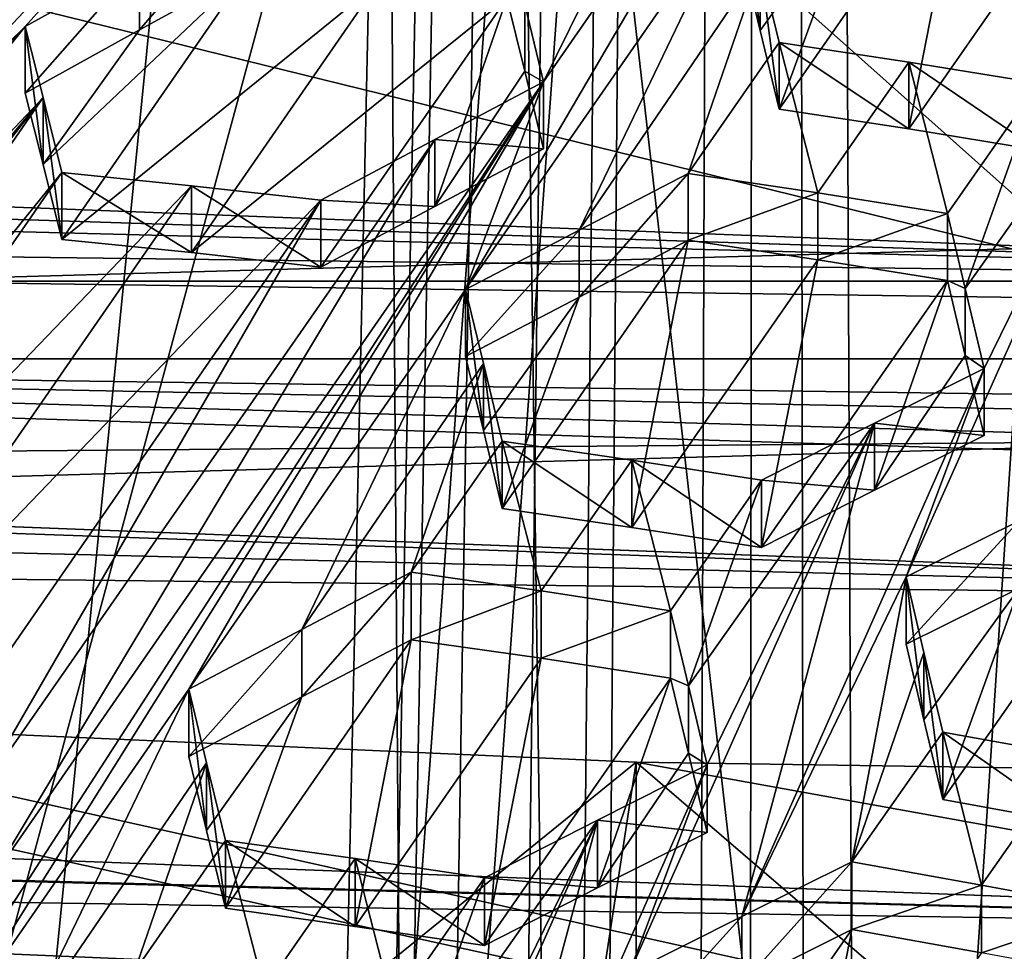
# Model space of a CAD drawing. Header units: metres. Extents: x -24 to 24, y -69 to 184.
# Tile 452 of 656: x -1.783 to -0.872, y 127.165 to 128.027. Entities that reach past the tile are written whole.
import ezdxf

# ---------------------------------------------------------------- set-up
doc = ezdxf.new("R2010")
doc.units = ezdxf.units.M
for name, color, linetype in [('1026', 7, 'CONTINUOUS'), ('1083', 7, 'CONTINUOUS'), ('1202', 7, 'CONTINUOUS'), ('1380', 7, 'CONTINUOUS'), ('1420', 7, 'CONTINUOUS'), ('1524', 7, 'CONTINUOUS'), ('1529', 7, 'CONTINUOUS'), ('1905', 7, 'CONTINUOUS'), ('2008', 7, 'CONTINUOUS'), ('2015', 7, 'CONTINUOUS'), ('2052', 7, 'CONTINUOUS'), ('2203', 7, 'CONTINUOUS'), ('2704', 7, 'CONTINUOUS'), ('2707', 7, 'CONTINUOUS'), ('2720', 7, 'CONTINUOUS'), ('2828', 7, 'CONTINUOUS'), ('2939', 7, 'CONTINUOUS'), ('3142', 7, 'CONTINUOUS'), ('3154', 7, 'CONTINUOUS'), ('3159', 7, 'CONTINUOUS'), ('3272', 7, 'CONTINUOUS'), ('3313', 7, 'CONTINUOUS'), ('3322', 7, 'CONTINUOUS'), ('3340', 7, 'CONTINUOUS'), ('3438', 7, 'CONTINUOUS'), ('3460', 7, 'CONTINUOUS'), ('3485', 7, 'CONTINUOUS'), ('3616', 7, 'CONTINUOUS'), ('3624', 7, 'CONTINUOUS'), ('3640', 7, 'CONTINUOUS'), ('367', 7, 'CONTINUOUS'), ('369', 7, 'CONTINUOUS'), ('373', 7, 'CONTINUOUS'), ('3745', 7, 'CONTINUOUS'), ('383', 7, 'CONTINUOUS'), ('3964', 2, 'CONTINUOUS'), ('417', 2, 'CONTINUOUS'), ('420', 2, 'CONTINUOUS'), ('424', 3, 'CONTINUOUS'), ('434', 7, 'CONTINUOUS'), ('475', 7, 'CONTINUOUS'), ('554', 2, 'CONTINUOUS'), ('563', 2, 'CONTINUOUS'), ('792', 7, 'CONTINUOUS'), ('839', 7, 'CONTINUOUS'), ('870', 7, 'CONTINUOUS'), ('959', 7, 'CONTINUOUS')]:
    doc.layers.add(name, color=color, linetype=linetype)

msp = doc.modelspace()

# ---------------------------------------------------------------- linework, layer by layer
at = {"layer": '1026'}
for points in [[(-1.472968, 127.250508, 216.735095), (-1.593034, 127.267364, 216.782066), (-1.472968, 127.187736, 216.751914)], [(-1.472968, 127.187736, 216.751914), (-1.593034, 127.267364, 216.782066), (-1.593034, 127.204601, 216.798883)], [(-1.353003, 127.169892, 216.705252), (-1.472968, 127.250508, 216.735095), (-1.472968, 127.187736, 216.751914)], [(-1.353003, 127.232676, 216.688429), (-1.472968, 127.250508, 216.735095), (-1.353003, 127.169892, 216.705252)]]:
    msp.add_3dface(points, dxfattribs=at)
at = {"layer": '1083'}
for points in [[(-0.756559, 127.550935, 217.227032), (-0.928766, 127.305067, 216.862501), (-0.858172, 127.501027, 217.159684)], [(-0.928766, 127.305067, 216.862501), (-0.756559, 127.550935, 217.227032), (-0.8087, 127.283301, 216.816845)], [(-0.94616, 127.379044, 216.97946), (-0.962678, 127.449185, 217.090556), (-0.858172, 127.501027, 217.159684)], [(-0.928766, 127.305067, 216.862501), (-0.94616, 127.379044, 216.97946), (-0.858172, 127.501027, 217.159684)]]:
    msp.add_3dface(points, dxfattribs=at)
at = {"layer": '1202'}
for points in [[(-1.336636, 127.57471, 217.340548), (-1.164429, 127.823131, 217.704395), (-1.216558, 127.557265, 217.293729)], [(-1.164429, 127.823131, 217.704395), (-1.336636, 127.57471, 217.340548), (-1.265416, 127.77056, 217.638258)], [(-1.216558, 127.557265, 217.293729), (-1.164429, 127.823131, 217.704395), (-1.044339, 127.805194, 217.657704)], [(-1.096606, 127.538708, 217.247263), (-1.216558, 127.557265, 217.293729), (-1.044339, 127.805194, 217.657704)], [(-0.924398, 127.786032, 217.611404), (-1.096606, 127.538708, 217.247263), (-1.044339, 127.805194, 217.657704)], [(-0.991939, 127.591598, 217.316238), (-1.096606, 127.538708, 217.247263), (-0.924398, 127.786032, 217.611404)], [(-0.907933, 127.716358, 217.500594), (-0.991939, 127.591598, 217.316238), (-0.924398, 127.786032, 217.611404)], [(-1.35402, 127.64694, 217.457894), (-1.370548, 127.715408, 217.569519), (-1.265416, 127.77056, 217.638258)], [(-1.336636, 127.57471, 217.340548), (-1.35402, 127.64694, 217.457894), (-1.265416, 127.77056, 217.638258)], [(-0.890486, 127.64239, 217.383222), (-0.991939, 127.591598, 217.316238), (-0.907933, 127.716358, 217.500594)]]:
    msp.add_3dface(points, dxfattribs=at)
at = {"layer": '1380'}
for points in [[(-2.398177, 127.392229, 211.126297), (-1.212673, 127.339744, 210.930424), (-2.398108, 126.378002, 211.398042)], [(-1.212673, 127.339744, 210.930424), (-1.212722, 126.325524, 211.202189), (-2.398108, 126.378002, 211.398042)], [(-1.212673, 127.339744, 210.930424), (-0.012027, 126.307723, 211.135754), (-1.212722, 126.325524, 211.202189)], [(-1.212673, 127.339744, 210.930424), (-0.011918, 127.321945, 210.863995), (-0.012027, 126.307723, 211.135754)]]:
    msp.add_3dface(points, dxfattribs=at)
at = {"layer": '1420'}
for points in [[(-1.185164, 126.938038, 216.320011), (-1.012957, 127.184661, 216.68434), (-1.065096, 126.917296, 216.27408)], [(-1.114663, 127.133973, 216.617126), (-1.012957, 127.184661, 216.68434), (-1.185164, 126.938038, 216.320011)], [(-1.065096, 126.917296, 216.27408), (-1.012957, 127.184661, 216.68434), (-0.892885, 127.163258, 216.638585)]]:
    msp.add_3dface(points, dxfattribs=at)
at = {"layer": '1524'}
for points in [[(-1.080239, 127.944518, 217.882293), (-0.960145, 127.926301, 217.835675), (-1.080239, 128.006276, 217.865745)], [(-1.080239, 128.006276, 217.865745), (-0.960145, 127.926301, 217.835675), (-0.960145, 127.988072, 217.819124)], [(-0.960145, 127.988072, 217.819124), (-0.840208, 127.906794, 217.78947), (-0.840208, 127.968581, 217.772914)], [(-0.960145, 127.926301, 217.835675), (-0.840208, 127.906794, 217.78947), (-0.960145, 127.988072, 217.819124)]]:
    msp.add_3dface(points, dxfattribs=at)
at = {"layer": '1529'}
for points in [[(-1.180796, 127.480119, 217.052538), (-1.164257, 127.410558, 216.941122), (-1.180796, 127.41767, 217.069271)], [(-1.180796, 127.41767, 217.069271), (-1.164257, 127.410558, 216.941122), (-1.164255, 127.348013, 216.957867)], [(-1.164257, 127.410558, 216.941122), (-1.146884, 127.337347, 216.824122), (-1.164255, 127.348013, 216.957867)], [(-1.164255, 127.348013, 216.957867), (-1.146884, 127.337347, 216.824122), (-1.146884, 127.274716, 216.840904)]]:
    msp.add_3dface(points, dxfattribs=at)
at = {"layer": '1905'}
for points in [[(-0.646236, 127.821363, 234.171401), (1.930974, 127.785197, 234.036427), (-1.930974, 127.785197, 234.036427)], [(-1.930974, 127.785197, 234.036427), (3.192927, 127.713301, 233.768111), (-3.192928, 127.713301, 233.76811)], [(1.930974, 127.785197, 234.036427), (3.192927, 127.713301, 233.768111), (-1.930974, 127.785197, 234.036427)], [(-4.417493, 127.606514, 233.369574), (-3.192928, 127.713301, 233.76811), (-0.607618, 127.637873, 233.486607)], [(-0.607618, 127.637873, 233.486607), (-3.192928, 127.713301, 233.76811), (0.60762, 127.637873, 233.486607)], [(-3.192928, 127.713301, 233.76811), (4.417489, 127.606514, 233.369576), (0.60762, 127.637873, 233.486607)], [(3.192927, 127.713301, 233.768111), (4.417489, 127.606514, 233.369576), (-3.192928, 127.713301, 233.76811)], [(-1.815882, 127.603866, 233.359691), (-4.417493, 127.606514, 233.369574), (-0.607618, 127.637873, 233.486607)]]:
    msp.add_3dface(points, dxfattribs=at)
at = {"layer": '2008'}
for points in [[(-1.610357, 127.276371, 216.915874), (-1.626946, 127.407495, 217.011189), (-1.626946, 127.344909, 217.027959)], [(-1.610357, 127.339043, 216.899081), (-1.626946, 127.407495, 217.011189), (-1.610357, 127.276371, 216.915874)], [(-1.593034, 127.204601, 216.798883), (-1.593034, 127.267364, 216.782066), (-1.610357, 127.339043, 216.899081)], [(-1.593034, 127.204601, 216.798883), (-1.610357, 127.339043, 216.899081), (-1.610357, 127.276371, 216.915874)]]:
    msp.add_3dface(points, dxfattribs=at)
at = {"layer": '2015'}
for points in [[(-1.761843, 127.893427, 217.941774), (-1.572299, 128.073099, 218.187714), (-1.744507, 127.823999, 217.824048)], [(-1.672515, 128.017979, 218.122873), (-1.572299, 128.073099, 218.187714), (-1.761843, 127.893427, 217.941774)], [(-1.572299, 128.073099, 218.187714), (-1.452284, 128.060932, 218.139509), (-1.744507, 127.823999, 217.824048)], [(-1.744507, 127.823999, 217.824048), (-1.452284, 128.060932, 218.139509), (-1.624491, 127.811758, 217.775863)], [(-1.452284, 128.060932, 218.139509), (-1.332268, 128.047366, 218.091678), (-1.624491, 127.811758, 217.775863)], [(-1.624491, 127.811758, 217.775863), (-1.332268, 128.047366, 218.091678), (-1.504476, 127.798266, 217.728012)], [(-1.504476, 127.798266, 217.728012), (-1.332268, 128.047366, 218.091678), (-1.399131, 127.854523, 217.796623)], [(-1.399131, 127.854523, 217.796623), (-1.332268, 128.047366, 218.091678), (-1.315776, 127.979717, 217.980114)], [(-1.778418, 127.959439, 218.054429), (-1.672515, 128.017979, 218.122873), (-1.761843, 127.893427, 217.941774)], [(-1.298356, 127.907973, 217.862356), (-1.399131, 127.854523, 217.796623), (-1.315776, 127.979717, 217.980114)]]:
    msp.add_3dface(points, dxfattribs=at)
at = {"layer": '2052'}
for points in [[(-1.164429, 127.885054, 217.687803), (-1.265416, 127.77056, 217.638258), (-1.265416, 127.83256, 217.621645)], [(-1.164429, 127.823131, 217.704395), (-1.265416, 127.77056, 217.638258), (-1.164429, 127.885054, 217.687803)], [(-1.370548, 127.715408, 217.569519), (-1.370548, 127.777491, 217.552884), (-1.265416, 127.83256, 217.621645)], [(-1.265416, 127.77056, 217.638258), (-1.370548, 127.715408, 217.569519), (-1.265416, 127.83256, 217.621645)]]:
    msp.add_3dface(points, dxfattribs=at)
at = {"layer": '2203'}
for points in [[(-1.164429, 127.823131, 217.704395), (-1.164429, 127.885054, 217.687803), (-1.044339, 127.867129, 217.641108)], [(-1.044339, 127.805194, 217.657704), (-1.164429, 127.823131, 217.704395), (-1.044339, 127.867129, 217.641108)], [(-0.924398, 127.847982, 217.594805), (-1.044339, 127.805194, 217.657704), (-1.044339, 127.867129, 217.641108)], [(-0.924398, 127.786032, 217.611404), (-1.044339, 127.805194, 217.657704), (-0.924398, 127.847982, 217.594805)]]:
    msp.add_3dface(points, dxfattribs=at)
at = {"layer": '2704'}
for points in [[(-1.420827, 127.453209, 217.16268), (-1.593034, 127.204601, 216.798883), (-1.522053, 127.400195, 217.096472)], [(-1.472968, 127.187736, 216.751914), (-1.593034, 127.204601, 216.798883), (-1.420827, 127.453209, 217.16268)], [(-1.300752, 127.435972, 217.115808), (-1.472968, 127.187736, 216.751914), (-1.420827, 127.453209, 217.16268)], [(-1.353003, 127.169892, 216.705252), (-1.472968, 127.187736, 216.751914), (-1.300752, 127.435972, 217.115808)], [(-1.180796, 127.41767, 217.069271), (-1.353003, 127.169892, 216.705252), (-1.300752, 127.435972, 217.115808)], [(-1.353003, 127.169892, 216.705252), (-1.180796, 127.41767, 217.069271), (-1.248465, 127.223255, 216.773998)], [(-1.180796, 127.41767, 217.069271), (-1.164255, 127.348013, 216.957867), (-1.248465, 127.223255, 216.773998)], [(-1.610357, 127.276371, 216.915874), (-1.626946, 127.344909, 217.027959), (-1.522053, 127.400195, 217.096472)], [(-1.593034, 127.204601, 216.798883), (-1.610357, 127.276371, 216.915874), (-1.522053, 127.400195, 217.096472)], [(-1.164255, 127.348013, 216.957867), (-1.146884, 127.274716, 216.840904), (-1.248465, 127.223255, 216.773998)]]:
    msp.add_3dface(points, dxfattribs=at)
at = {"layer": '2707'}
for points in [[(-0.928766, 127.305067, 216.862501), (-0.8087, 127.283301, 216.816845), (-0.928766, 127.367643, 216.845733)], [(-0.928766, 127.367643, 216.845733), (-0.8087, 127.283301, 216.816845), (-0.808699, 127.345898, 216.800072)]]:
    msp.add_3dface(points, dxfattribs=at)
at = {"layer": '2720'}
for points in [[(-0.962678, 127.449185, 217.090556), (-0.94616, 127.379044, 216.97946), (-0.962678, 127.511575, 217.073838)], [(-0.962678, 127.511575, 217.073838), (-0.94616, 127.379044, 216.97946), (-0.94616, 127.441524, 216.962718)], [(-0.928766, 127.305067, 216.862501), (-0.928766, 127.367643, 216.845733), (-0.94616, 127.441524, 216.962718)], [(-0.94616, 127.379044, 216.97946), (-0.928766, 127.305067, 216.862501), (-0.94616, 127.441524, 216.962718)]]:
    msp.add_3dface(points, dxfattribs=at)
at = {"layer": '2828'}
for points in [[(-0.99194, 127.653805, 217.299569), (-0.890486, 127.64239, 217.383222), (-0.890486, 127.704524, 217.366573)], [(-1.096606, 127.600993, 217.230574), (-0.991939, 127.591598, 217.316238), (-0.99194, 127.653805, 217.299569)], [(-0.991939, 127.591598, 217.316238), (-0.890486, 127.64239, 217.383222), (-0.99194, 127.653805, 217.299569)], [(-1.096606, 127.538708, 217.247263), (-0.991939, 127.591598, 217.316238), (-1.096606, 127.600993, 217.230574)]]:
    msp.add_3dface(points, dxfattribs=at)
at = {"layer": '2939'}
for points in [[(-1.399132, 127.916431, 217.780035), (-1.298356, 127.907973, 217.862356), (-1.298356, 127.969801, 217.84579)], [(-1.504476, 127.860259, 217.711401), (-1.399131, 127.854523, 217.796623), (-1.399132, 127.916431, 217.780035)], [(-1.399131, 127.854523, 217.796623), (-1.298356, 127.907973, 217.862356), (-1.399132, 127.916431, 217.780035)], [(-1.504476, 127.798266, 217.728012), (-1.399131, 127.854523, 217.796623), (-1.504476, 127.860259, 217.711401)]]:
    msp.add_3dface(points, dxfattribs=at)
at = {"layer": '3142'}
for points in [[(-1.315776, 127.979717, 217.980114), (-1.332268, 128.047366, 218.091678), (-1.315776, 128.041454, 217.963571)], [(-1.298356, 127.969801, 217.84579), (-1.315776, 127.979717, 217.980114), (-1.315776, 128.041454, 217.963571)], [(-1.298356, 127.907973, 217.862356), (-1.315776, 127.979717, 217.980114), (-1.298356, 127.969801, 217.84579)]]:
    msp.add_3dface(points, dxfattribs=at)
at = {"layer": '3154'}
for points in [[(-1.300752, 127.498407, 217.099078), (-1.420827, 127.453209, 217.16268), (-1.420827, 127.515634, 217.145954)], [(-1.300752, 127.435972, 217.115808), (-1.420827, 127.453209, 217.16268), (-1.300752, 127.498407, 217.099078)], [(-1.180796, 127.480119, 217.052538), (-1.300752, 127.435972, 217.115808), (-1.300752, 127.498407, 217.099078)], [(-1.180796, 127.480119, 217.052538), (-1.180796, 127.41767, 217.069271), (-1.300752, 127.435972, 217.115808)]]:
    msp.add_3dface(points, dxfattribs=at)
at = {"layer": '3159'}
for points in [[(-1.52202, 128.391229, 218.579566), (-1.979917, 127.909141, 217.907486), (-1.706227, 128.210783, 218.331517)], [(-1.52202, 128.391229, 218.579566), (-1.962625, 127.840965, 217.789774), (-1.979917, 127.909141, 217.907486)], [(-1.52202, 128.391229, 218.579566), (-1.505512, 128.325803, 218.467277), (-1.962625, 127.840965, 217.789774)], [(-1.041959, 128.339763, 218.387494), (-1.370548, 127.777491, 217.552884), (-1.298356, 127.969801, 217.84579)], [(-1.370548, 127.777491, 217.552884), (-1.041959, 128.339763, 218.387494), (-1.11415, 128.147308, 218.094627)], [(-1.041959, 128.339763, 218.387494), (-1.298356, 127.969801, 217.84579), (-1.142343, 128.286842, 218.321929)], [(-1.505512, 128.325803, 218.467277), (-1.778418, 128.021267, 218.037862), (-1.962625, 127.840965, 217.789774)], [(-1.672515, 128.079716, 218.10633), (-1.778418, 128.021267, 218.037862), (-1.505512, 128.325803, 218.467277)], [(-1.298356, 127.969801, 217.84579), (-1.315776, 128.041454, 217.963571), (-1.142343, 128.286842, 218.321929)], [(-1.979917, 127.909141, 217.907486), (-1.806198, 128.154977, 218.267053), (-1.706227, 128.210783, 218.331517)], [(-1.265416, 127.83256, 217.621645), (-1.370548, 127.777491, 217.552884), (-1.11415, 128.147308, 218.094627)], [(-1.265416, 127.83256, 217.621645), (-1.11415, 128.147308, 218.094627), (-1.097706, 128.079038, 217.98361)], [(-1.164429, 127.885054, 217.687803), (-1.265416, 127.83256, 217.621645), (-1.097706, 128.079038, 217.98361)], [(-1.080239, 128.006276, 217.865745), (-1.164429, 127.885054, 217.687803), (-1.097706, 128.079038, 217.98361)], [(-1.778418, 128.021267, 218.037862), (-2.219022, 127.470969, 217.248079), (-2.236276, 127.539254, 217.365462)], [(-1.962625, 127.840965, 217.789774), (-1.778418, 128.021267, 218.037862), (-2.236276, 127.539254, 217.365462)], [(-2.219022, 127.470969, 217.248079), (-1.778418, 128.021267, 218.037862), (-1.761843, 127.955334, 217.925185)], [(-0.962678, 127.511575, 217.073838), (-0.735407, 128.02072, 217.842196), (-0.858172, 127.563343, 217.142986)], [(-0.735407, 128.02072, 217.842196), (-0.962678, 127.511575, 217.073838), (-0.890486, 127.704524, 217.366573)], [(-0.735407, 128.02072, 217.842196), (-0.890486, 127.704524, 217.366573), (-0.907933, 127.778401, 217.483977)], [(-0.840208, 127.968581, 217.772914), (-0.735407, 128.02072, 217.842196), (-0.907933, 127.778401, 217.483977)], [(-1.164429, 127.885054, 217.687803), (-1.080239, 128.006276, 217.865745), (-1.044339, 127.867129, 217.641108)], [(-1.080239, 128.006276, 217.865745), (-0.960145, 127.988072, 217.819124), (-1.044339, 127.867129, 217.641108)], [(-0.960145, 127.988072, 217.819124), (-0.924398, 127.847982, 217.594805), (-1.044339, 127.867129, 217.641108)], [(-0.960145, 127.988072, 217.819124), (-0.840208, 127.968581, 217.772914), (-0.924398, 127.847982, 217.594805)], [(-2.139742, 126.667194, 215.927882), (-1.298356, 127.969801, 217.84579), (-1.883344, 127.037384, 216.469525)], [(-2.139742, 126.667194, 215.927882), (-1.811152, 127.229484, 216.762487), (-1.298356, 127.969801, 217.84579)], [(-1.298356, 127.969801, 217.84579), (-1.626946, 127.407495, 217.011189), (-1.883344, 127.037384, 216.469525)], [(-1.811152, 127.229484, 216.762487), (-1.399132, 127.916431, 217.780035), (-1.298356, 127.969801, 217.84579)], [(-1.370548, 127.777491, 217.552884), (-1.626946, 127.407495, 217.011189), (-1.298356, 127.969801, 217.84579)], [(-0.924398, 127.847982, 217.594805), (-0.840208, 127.968581, 217.772914), (-0.907933, 127.778401, 217.483977)], [(-2.731818, 126.730668, 216.164771), (-2.47542, 127.100858, 216.706414), (-1.761843, 127.955334, 217.925185)], [(-2.291214, 127.28095, 216.954559), (-2.731818, 126.730668, 216.164771), (-1.761843, 127.955334, 217.925185)], [(-2.47542, 127.100858, 216.706414), (-2.219022, 127.470969, 217.248079), (-1.761843, 127.955334, 217.925185)], [(-2.291214, 127.28095, 216.954559), (-1.761843, 127.955334, 217.925185), (-2.186562, 127.338439, 217.022291)], [(-1.761843, 127.955334, 217.925185), (-1.744507, 127.885992, 217.807438), (-2.186562, 127.338439, 217.022291)], [(-1.828355, 127.299978, 216.878878), (-1.504476, 127.860259, 217.711401), (-1.399132, 127.916431, 217.780035)], [(-1.811152, 127.229484, 216.762487), (-1.828355, 127.299978, 216.878878), (-1.399132, 127.916431, 217.780035)], [(-1.744507, 127.885992, 217.807438), (-2.085095, 127.39396, 217.088018), (-2.186562, 127.338439, 217.022291)], [(-1.624491, 127.873749, 217.759252), (-2.085095, 127.39396, 217.088018), (-1.744507, 127.885992, 217.807438)], [(-1.965079, 127.38161, 217.039862), (-2.085095, 127.39396, 217.088018), (-1.624491, 127.873749, 217.759252)], [(-1.504476, 127.860259, 217.711401), (-1.965079, 127.38161, 217.039862), (-1.624491, 127.873749, 217.759252)], [(-1.845064, 127.368227, 216.991982), (-1.965079, 127.38161, 217.039862), (-1.504476, 127.860259, 217.711401)], [(-1.828355, 127.299978, 216.878878), (-1.845064, 127.368227, 216.991982), (-1.504476, 127.860259, 217.711401)], [(-1.626946, 127.407495, 217.011189), (-1.370548, 127.777491, 217.552884), (-1.522053, 127.462699, 217.079724)], [(-1.370548, 127.777491, 217.552884), (-1.35402, 127.709109, 217.441235), (-1.522053, 127.462699, 217.079724)], [(-1.35402, 127.709109, 217.441235), (-1.420827, 127.515634, 217.145954), (-1.522053, 127.462699, 217.079724)], [(-1.35402, 127.709109, 217.441235), (-1.336636, 127.63697, 217.323865), (-1.420827, 127.515634, 217.145954)], [(-1.114664, 127.196785, 216.600296), (-0.99194, 127.653805, 217.299569), (-0.890486, 127.704524, 217.366573)], [(-0.962678, 127.511575, 217.073838), (-1.114664, 127.196785, 216.600296), (-0.890486, 127.704524, 217.366573)], [(-1.219076, 127.144401, 216.531387), (-1.146884, 127.337347, 216.824122), (-0.99194, 127.653805, 217.299569)], [(-1.114664, 127.196785, 216.600296), (-1.219076, 127.144401, 216.531387), (-0.99194, 127.653805, 217.299569)], [(-1.164257, 127.410558, 216.941122), (-1.096606, 127.600993, 217.230574), (-0.99194, 127.653805, 217.299569)], [(-1.146884, 127.337347, 216.824122), (-1.164257, 127.410558, 216.941122), (-0.99194, 127.653805, 217.299569)], [(-1.336636, 127.63697, 217.323865), (-1.300752, 127.498407, 217.099078), (-1.420827, 127.515634, 217.145954)], [(-1.300752, 127.498407, 217.099078), (-1.336636, 127.63697, 217.323865), (-1.216558, 127.619536, 217.277044)], [(-1.180796, 127.480119, 217.052538), (-1.300752, 127.498407, 217.099078), (-1.216558, 127.619536, 217.277044)], [(-1.096606, 127.600993, 217.230574), (-1.180796, 127.480119, 217.052538), (-1.216558, 127.619536, 217.277044)], [(-1.164257, 127.410558, 216.941122), (-1.180796, 127.480119, 217.052538), (-1.096606, 127.600993, 217.230574)], [(-1.012957, 127.247399, 216.667529), (-1.114664, 127.196785, 216.600296), (-0.962678, 127.511575, 217.073838)], [(-1.012957, 127.247399, 216.667529), (-0.962678, 127.511575, 217.073838), (-0.94616, 127.441524, 216.962718)], [(-0.928766, 127.367643, 216.845733), (-1.012957, 127.247399, 216.667529), (-0.94616, 127.441524, 216.962718)], [(-1.883344, 127.037384, 216.469525), (-1.626946, 127.407495, 217.011189), (-1.778642, 127.092682, 216.537882)], [(-1.626946, 127.407495, 217.011189), (-1.610357, 127.339043, 216.899081), (-1.778642, 127.092682, 216.537882)], [(-1.012957, 127.247399, 216.667529), (-0.928766, 127.367643, 216.845733), (-0.892885, 127.226017, 216.621769)], [(-0.928766, 127.367643, 216.845733), (-0.808699, 127.345898, 216.800072), (-0.892885, 127.226017, 216.621769)], [(-0.808699, 127.345898, 216.800072), (-0.772926, 127.203697, 216.576308), (-0.892885, 127.226017, 216.621769)], [(-1.610357, 127.339043, 216.899081), (-1.677225, 127.145954, 216.604174), (-1.778642, 127.092682, 216.537882)], [(-1.610357, 127.339043, 216.899081), (-1.593034, 127.267364, 216.782066), (-1.677225, 127.145954, 216.604174)], [(-1.146884, 127.337347, 216.824122), (-1.371152, 126.829346, 216.057844), (-1.248465, 127.285961, 216.757196)], [(-1.146884, 127.337347, 216.824122), (-1.219076, 127.144401, 216.531387), (-1.371152, 126.829346, 216.057844)], [(-1.371152, 126.829346, 216.057844), (-1.475474, 126.776503, 215.98913), (-1.248465, 127.285961, 216.757196)], [(-1.475474, 126.776503, 215.98913), (-1.403282, 126.969405, 216.281877), (-1.248465, 127.285961, 216.757196)], [(-1.403282, 126.969405, 216.281877), (-1.420599, 127.042095, 216.398575), (-1.248465, 127.285961, 216.757196)], [(-1.420599, 127.042095, 216.398575), (-1.353003, 127.232676, 216.688429), (-1.248465, 127.285961, 216.757196)], [(-1.593034, 127.267364, 216.782066), (-1.557161, 127.129257, 216.557161), (-1.677225, 127.145954, 216.604174)], [(-1.593034, 127.267364, 216.782066), (-1.472968, 127.250508, 216.735095), (-1.557161, 127.129257, 216.557161)], [(-1.472968, 127.250508, 216.735095), (-1.437194, 127.111622, 216.510442), (-1.557161, 127.129257, 216.557161)], [(-1.472968, 127.250508, 216.735095), (-1.353003, 127.232676, 216.688429), (-1.437194, 127.111622, 216.510442)], [(-1.353003, 127.232676, 216.688429), (-1.420599, 127.042095, 216.398575), (-1.437194, 127.111622, 216.510442)]]:
    msp.add_3dface(points, dxfattribs=at)
at = {"layer": '3272'}
for points in [[(-1.420827, 127.515634, 217.145954), (-1.522053, 127.400195, 217.096472), (-1.522053, 127.462699, 217.079724)], [(-1.420827, 127.453209, 217.16268), (-1.522053, 127.400195, 217.096472), (-1.420827, 127.515634, 217.145954)], [(-1.626946, 127.344909, 217.027959), (-1.626946, 127.407495, 217.011189), (-1.522053, 127.462699, 217.079724)], [(-1.522053, 127.400195, 217.096472), (-1.626946, 127.344909, 217.027959), (-1.522053, 127.462699, 217.079724)]]:
    msp.add_3dface(points, dxfattribs=at)
at = {"layer": '3313'}
for points in [[(-1.778418, 128.021267, 218.037862), (-1.778418, 127.959439, 218.054429), (-1.761843, 127.893427, 217.941774)], [(-1.778418, 128.021267, 218.037862), (-1.761843, 127.893427, 217.941774), (-1.761843, 127.955334, 217.925185)], [(-1.744507, 127.823999, 217.824048), (-1.744507, 127.885992, 217.807438), (-1.761843, 127.955334, 217.925185)], [(-1.761843, 127.893427, 217.941774), (-1.744507, 127.823999, 217.824048), (-1.761843, 127.955334, 217.925185)]]:
    msp.add_3dface(points, dxfattribs=at)
at = {"layer": '3322'}
for points in [[(-0.962678, 127.449185, 217.090556), (-0.962678, 127.511575, 217.073838), (-0.858172, 127.563343, 217.142986)], [(-0.858172, 127.501027, 217.159684), (-0.962678, 127.449185, 217.090556), (-0.858172, 127.563343, 217.142986)]]:
    msp.add_3dface(points, dxfattribs=at)
at = {"layer": '3340'}
for points in [[(-1.146884, 127.274716, 216.840904), (-1.146884, 127.337347, 216.824122), (-1.248465, 127.285961, 216.757196)], [(-1.353003, 127.232676, 216.688429), (-1.248465, 127.223255, 216.773998), (-1.248465, 127.285961, 216.757196)], [(-1.248465, 127.223255, 216.773998), (-1.146884, 127.274716, 216.840904), (-1.248465, 127.285961, 216.757196)], [(-1.353003, 127.232676, 216.688429), (-1.353003, 127.169892, 216.705252), (-1.248465, 127.223255, 216.773998)]]:
    msp.add_3dface(points, dxfattribs=at)
at = {"layer": '3438'}
for points in [[(-1.336636, 127.63697, 217.323865), (-1.336636, 127.57471, 217.340548), (-1.216558, 127.557265, 217.293729)], [(-1.336636, 127.63697, 217.323865), (-1.216558, 127.557265, 217.293729), (-1.216558, 127.619536, 217.277044)], [(-1.096606, 127.538708, 217.247263), (-1.096606, 127.600993, 217.230574), (-1.216558, 127.619536, 217.277044)], [(-1.216558, 127.557265, 217.293729), (-1.096606, 127.538708, 217.247263), (-1.216558, 127.619536, 217.277044)]]:
    msp.add_3dface(points, dxfattribs=at)
at = {"layer": '3460'}
for points in [[(-1.11415, 128.085729, 218.111127), (-1.097706, 128.017373, 218.000134), (-1.11415, 128.147308, 218.094627)], [(-1.11415, 128.147308, 218.094627), (-1.097706, 128.017373, 218.000134), (-1.097706, 128.079038, 217.98361)], [(-1.080239, 127.944518, 217.882293), (-1.080239, 128.006276, 217.865745), (-1.097706, 128.079038, 217.98361)], [(-1.097706, 128.017373, 218.000134), (-1.080239, 127.944518, 217.882293), (-1.097706, 128.079038, 217.98361)]]:
    msp.add_3dface(points, dxfattribs=at)
at = {"layer": '3485'}
for points in [[(-0.646236, 127.821363, 234.171401), (-1.930974, 127.785197, 234.036427), (-1.26367, 120.259009, 236.146401)], [(-0.646236, 127.821363, 234.171401), (-1.26367, 120.259009, 236.146401), (0, 120.276373, 236.211202)], [(-1.930974, 127.785197, 234.036427), (-2.513306, 120.207105, 235.952691), (-1.26367, 120.259009, 236.146401)]]:
    msp.add_3dface(points, dxfattribs=at)
at = {"layer": '3616'}
for points in [[(-0.924398, 127.786032, 217.611404), (-0.924398, 127.847982, 217.594805), (-0.907933, 127.778401, 217.483977)], [(-0.907933, 127.716358, 217.500594), (-0.924398, 127.786032, 217.611404), (-0.907933, 127.778401, 217.483977)], [(-0.890486, 127.704524, 217.366573), (-0.907933, 127.716358, 217.500594), (-0.907933, 127.778401, 217.483977)], [(-0.890486, 127.64239, 217.383222), (-0.907933, 127.716358, 217.500594), (-0.890486, 127.704524, 217.366573)]]:
    msp.add_3dface(points, dxfattribs=at)
at = {"layer": '3624'}
for points in [[(-1.744507, 127.823999, 217.824048), (-1.624491, 127.811758, 217.775863), (-1.744507, 127.885992, 217.807438)], [(-1.624491, 127.811758, 217.775863), (-1.624491, 127.873749, 217.759252), (-1.744507, 127.885992, 217.807438)], [(-1.504476, 127.798266, 217.728012), (-1.504476, 127.860259, 217.711401), (-1.624491, 127.873749, 217.759252)], [(-1.624491, 127.811758, 217.775863), (-1.504476, 127.798266, 217.728012), (-1.624491, 127.873749, 217.759252)]]:
    msp.add_3dface(points, dxfattribs=at)
at = {"layer": '3640'}
for points in [[(-1.012957, 127.184661, 216.68434), (-1.012957, 127.247399, 216.667529), (-0.892885, 127.226017, 216.621769)], [(-0.892885, 127.163258, 216.638585), (-1.012957, 127.184661, 216.68434), (-0.892885, 127.226017, 216.621769)], [(-0.772926, 127.203697, 216.576308), (-0.892885, 127.163258, 216.638585), (-0.892885, 127.226017, 216.621769)], [(-0.772926, 127.140916, 216.59313), (-0.892885, 127.163258, 216.638585), (-0.772926, 127.203697, 216.576308)]]:
    msp.add_3dface(points, dxfattribs=at)
at = {"layer": '367'}
for points in [[(-3.255157, 145.2, -24.030532), (-1.087972, 145.2, -24.225582), (-3.074112, 53.763191, -24.054362)], [(-3.074112, 53.763191, -24.054362), (-1.087972, 145.2, -24.225582), (-2.835465, 54.138789, -24.083659)], [(-2.835465, 54.138789, -24.083659), (-1.087972, 145.2, -24.225582), (-2.752013, 54.246391, -24.093338)], [(-2.752013, 54.246391, -24.093338), (-1.087972, 145.2, -24.225582), (-2.546691, 54.475214, -24.115905)], [(-2.546691, 54.475214, -24.115905), (-1.087972, 145.2, -24.225582), (-2.211462, 54.76808, -24.148953)], [(-2.211462, 54.76808, -24.148953), (-1.087972, 145.2, -24.225582), (-1.952702, 54.943909, -24.171253)], [(-1.952702, 54.943909, -24.171253), (-1.087972, 145.2, -24.225582), (-1.83201, 55.013919, -24.1807)], [(-1.83201, 55.013919, -24.1807), (-1.087972, 145.2, -24.225582), (-1.409199, 55.209213, -24.20902)], [(-1.409199, 55.209213, -24.20902), (-1.087972, 145.2, -24.225582), (-1.18108, 55.286826, -24.221221)], [(-1.18108, 55.286826, -24.221221), (-1.087972, 145.2, -24.225582), (-0.939204, 55.350886, -24.231805)], [(-1.087972, 145.2, -24.225582), (1.087972, 145.2, -24.225582), (-0.939204, 55.350886, -24.231805)], [(-0.939204, 55.350886, -24.231805), (1.087972, 145.2, -24.225582), (-0.476055, 55.429567, -24.245327)]]:
    msp.add_3dface(points, dxfattribs=at)
at = {"layer": '369'}
for points in [[(-1.087972, 145.2, 24.225582), (-3.255157, 145.2, 24.030532), (-2.998952, 125.286926, 24.063848)], [(-1.005745, 125.285363, 24.229135), (-1.087972, 145.2, 24.225582), (-2.998952, 125.286926, 24.063848)], [(0.995562, 125.28536, 24.229555), (-1.087972, 145.2, 24.225582), (-1.005745, 125.285363, 24.229135)], [(1.087972, 145.2, 24.225582), (-1.087972, 145.2, 24.225582), (0.995562, 125.28536, 24.229555)]]:
    msp.add_3dface(points, dxfattribs=at)
at = {"layer": '373'}
for points in [[(0, 146.423799, 240.142002), (-6.403596, 117.199254, 32.493216), (-6.468189, 146.382367, 240.147825)], [(-5.725305, 117.232454, 32.670329), (-6.403596, 117.199254, 32.493216), (0, 146.423799, 240.142002)], [(-5.042963, 117.261956, 32.827448), (-5.725305, 117.232454, 32.670329), (0, 146.423799, 240.142002)], [(-4.357656, 117.287707, 32.964383), (-5.042963, 117.261956, 32.827448), (0, 146.423799, 240.142002)], [(-3.670487, 117.309667, 33.080997), (-4.357656, 117.287707, 32.964383), (0, 146.423799, 240.142002)], [(-2.982479, 117.327814, 33.177225), (-3.670487, 117.309667, 33.080997), (0, 146.423799, 240.142002)], [(-2.138549, 117.344931, 33.267965), (-2.982479, 117.327814, 33.177225), (0, 146.423799, 240.142002)], [(-1.284928, 117.356471, 33.329079), (-2.138549, 117.344931, 33.267965), (0, 146.423799, 240.142002)], [(-0.997816, 117.359056, 33.342766), (-1.284928, 117.356471, 33.329079), (0, 146.423799, 240.142002)], [(-0.429813, 117.362253, 33.359688), (-0.997816, 117.359056, 33.342766), (0, 146.423799, 240.142002)]]:
    msp.add_3dface(points, dxfattribs=at)
at = {"layer": '3745'}
for points in [[(-0.607618, 127.637873, 233.486607), (-0.607628, 128.748688, 233.188967), (-1.815888, 128.71468, 233.062049)], [(-1.815882, 127.603866, 233.359691), (-0.607618, 127.637873, 233.486607), (-1.815888, 128.71468, 233.062049)]]:
    msp.add_3dface(points, dxfattribs=at)
at = {"layer": '383'}
for points in [[(-3.57438, 128.481626, 241.6997), (-3.619219, 127.716433, 241.135826), (0.003838, 127.601559, 241.155137)], [(0.00379, 128.368006, 241.718071), (-3.57438, 128.481626, 241.6997), (0.003838, 127.601559, 241.155137)], [(-3.619219, 127.716433, 241.135826), (-3.658542, 127.023411, 240.484935), (0.003879, 126.907325, 240.505234)], [(0.003838, 127.601559, 241.155137), (-3.619219, 127.716433, 241.135826), (0.003879, 126.907325, 240.505234)]]:
    msp.add_3dface(points, dxfattribs=at)
at = {"layer": '3964'}
msp.add_3dface([(-1.243453, 127.138809, 210.180522), (-2.472211, 127.190949, 210.37511), (-2.390984, 125.246076, 210.878044)], dxfattribs=at)
at = {"layer": '417'}
for points in [[(0, 128.921645, 234.22082), (-1.263956, 124.506193, 235.336248), (-1.324554, 128.903056, 234.151446)], [(0, 124.510098, 235.40289), (-1.263956, 124.506193, 235.336248), (0, 128.921645, 234.22082)], [(-1.324554, 128.903056, 234.151446), (-2.516882, 124.494291, 235.136559), (-2.633448, 128.847515, 233.944166)], [(-1.263956, 124.506193, 235.336248), (-2.516882, 124.494291, 235.136559), (-1.324554, 128.903056, 234.151446)]]:
    msp.add_3dface(points, dxfattribs=at)
at = {"layer": '420'}
for points in [[(-2.472211, 127.190949, 210.37511), (-1.243453, 127.138809, 210.180522), (-2.398177, 127.392229, 211.126297)], [(-2.398177, 127.392229, 211.126297), (-1.243453, 127.138809, 210.180522), (-1.212673, 127.339744, 210.930424)], [(-1.243453, 127.138809, 210.180522), (0, 127.121358, 210.115396), (-1.212673, 127.339744, 210.930424)], [(-1.212673, 127.339744, 210.930424), (0, 127.121358, 210.115396), (-0.011918, 127.321945, 210.863995)]]:
    msp.add_3dface(points, dxfattribs=at)
at = {"layer": '424'}
for points in [[(-1.45371, 130.125299, 213.598848), (-2.196687, 130.173614, 213.779161), (-1.865645, 125.996021, 214.802098)], [(-1.423804, 125.970305, 214.706124), (-1.45371, 130.125299, 213.598848), (-1.865645, 125.996021, 214.802098)], [(-0.976557, 125.951531, 214.636059), (-1.45371, 130.125299, 213.598848), (-1.423804, 125.970305, 214.706124)], [(-0.702053, 130.097009, 213.49327), (-1.45371, 130.125299, 213.598848), (-0.976557, 125.951531, 214.636059)], [(-0.525681, 125.939779, 214.5922), (-0.702053, 130.097009, 213.49327), (-0.976557, 125.951531, 214.636059)]]:
    msp.add_3dface(points, dxfattribs=at)
at = {"layer": '434'}
for points in [[(-3.305357, 142.081073, 235.75762), (-0.937373, 113.718993, 33.859857), (0, 142.110666, 235.869139)], [(-0.937373, 113.718993, 33.859857), (0.002991, 113.722717, 33.878384), (0, 142.110666, 235.869139)], [(-1.912352, 113.707124, 33.800595), (-0.937373, 113.718993, 33.859857), (-3.305357, 142.081073, 235.75762)]]:
    msp.add_3dface(points, dxfattribs=at)
at = {"layer": '475'}
for points in [[(-11.480577, 128.227835, 207.724388), (0, 127.784728, 207.943648), (-11.48076, 128.155083, 207.686674)], [(0, 128.062988, 208.080037), (0, 127.784728, 207.943648), (-11.480577, 128.227835, 207.724388)], [(-11.48076, 128.155083, 207.686674), (0, 127.784728, 207.943648), (-11.480821, 128.082698, 207.652799)], [(-11.480821, 128.082698, 207.652799), (0, 127.784728, 207.943648), (-11.480591, 127.932226, 207.593195)], [(-11.480591, 127.932226, 207.593195), (0, 127.488684, 207.851892), (-11.480453, 127.892429, 207.579737)], [(0, 127.784728, 207.943648), (0, 127.488684, 207.851892), (-11.480591, 127.932226, 207.593195)], [(-11.480453, 127.892429, 207.579737), (0, 127.488684, 207.851892), (-11.479883, 127.777404, 207.545969)], [(-11.479883, 127.777404, 207.545969), (0, 127.488684, 207.851892), (-11.47871, 127.619297, 207.511439)], [(-11.47871, 127.619297, 207.511439), (0, 127.18221, 207.807006), (-11.469073, 127.491621, 207.493411)], [(0, 127.488684, 207.851892), (0, 127.18221, 207.807006), (-11.47871, 127.619297, 207.511439)], [(-11.469073, 127.491621, 207.493411), (0, 127.18221, 207.807006), (-11.468178, 127.485516, 207.492771)], [(-11.468178, 127.485516, 207.492771), (0, 127.18221, 207.807006), (-11.440843, 127.359807, 207.484019)], [(-11.440843, 127.359807, 207.484019), (0, 126.872209, 207.81001), (-11.43863, 127.352225, 207.48376)], [(0, 127.18221, 207.807006), (0, 126.872209, 207.81001), (-11.440843, 127.359807, 207.484019)], [(-11.43863, 127.352225, 207.48376), (0, 126.872209, 207.81001), (-11.39223, 127.226335, 207.483876)], [(-11.39223, 127.226335, 207.483876), (0, 126.872209, 207.81001), (-11.389928, 127.221182, 207.484058)], [(0, 126.872209, 207.81001), (-11.322727, 127.094211, 207.492959), (-11.389928, 127.221182, 207.484058)]]:
    msp.add_3dface(points, dxfattribs=at)
at = {"layer": '554'}
for points in [[(-2.053064, 117.5, -22.155077), (0, 117.5, -22.25), (-2.052971, 145.7, -22.155085)], [(0, 117.5, -22.25), (0, 145.7, -22.25), (-2.052971, 145.7, -22.155085)]]:
    msp.add_3dface(points, dxfattribs=at)
at = {"layer": '563'}
for points in [[(-2.053064, 117.5, 22.155077), (0, 145.7, 22.25), (0, 117.5, 22.25)], [(-2.052971, 145.7, 22.155085), (0, 145.7, 22.25), (-2.053064, 117.5, 22.155077)]]:
    msp.add_3dface(points, dxfattribs=at)
at = {"layer": '792'}
for points in [[(-1.672515, 128.079716, 218.10633), (-1.572299, 128.134752, 218.171194), (-1.672515, 128.017979, 218.122873)], [(-1.672515, 128.017979, 218.122873), (-1.572299, 128.134752, 218.171194), (-1.572299, 128.073099, 218.187714)], [(-1.778418, 127.959439, 218.054429), (-1.672515, 128.079716, 218.10633), (-1.672515, 128.017979, 218.122873)], [(-1.778418, 128.021267, 218.037862), (-1.672515, 128.079716, 218.10633), (-1.778418, 127.959439, 218.054429)]]:
    msp.add_3dface(points, dxfattribs=at)
at = {"layer": '839'}
for points in [[(-1.35402, 127.709109, 217.441235), (-1.370548, 127.777491, 217.552884), (-1.35402, 127.64694, 217.457894)], [(-1.35402, 127.64694, 217.457894), (-1.370548, 127.777491, 217.552884), (-1.370548, 127.715408, 217.569519)], [(-1.336636, 127.57471, 217.340548), (-1.35402, 127.709109, 217.441235), (-1.35402, 127.64694, 217.457894)], [(-1.336636, 127.63697, 217.323865), (-1.35402, 127.709109, 217.441235), (-1.336636, 127.57471, 217.340548)]]:
    msp.add_3dface(points, dxfattribs=at)
at = {"layer": '870'}
for points in [[(-0.908031, 128.192643, 218.24622), (-1.080239, 127.944518, 217.882293), (-1.008712, 128.140677, 218.180163)], [(-0.960145, 127.926301, 217.835675), (-1.080239, 127.944518, 217.882293), (-0.908031, 128.192643, 218.24622)], [(-0.787922, 128.173742, 218.199779), (-0.960145, 127.926301, 217.835675), (-0.908031, 128.192643, 218.24622)], [(-0.840208, 127.906794, 217.78947), (-0.960145, 127.926301, 217.835675), (-0.787922, 128.173742, 218.199779)], [(-1.097706, 128.017373, 218.000134), (-1.11415, 128.085729, 218.111127), (-1.008712, 128.140677, 218.180163)], [(-1.080239, 127.944518, 217.882293), (-1.097706, 128.017373, 218.000134), (-1.008712, 128.140677, 218.180163)]]:
    msp.add_3dface(points, dxfattribs=at)
at = {"layer": '959'}
for points in [[(-1.114664, 127.196785, 216.600296), (-1.012957, 127.247399, 216.667529), (-1.114663, 127.133973, 216.617126)], [(-1.114663, 127.133973, 216.617126), (-1.012957, 127.247399, 216.667529), (-1.012957, 127.184661, 216.68434)], [(-1.219076, 127.081513, 216.548238), (-1.114664, 127.196785, 216.600296), (-1.114663, 127.133973, 216.617126)], [(-1.219076, 127.144401, 216.531387), (-1.114664, 127.196785, 216.600296), (-1.219076, 127.081513, 216.548238)]]:
    msp.add_3dface(points, dxfattribs=at)

doc.saveas('drawing.dxf')
